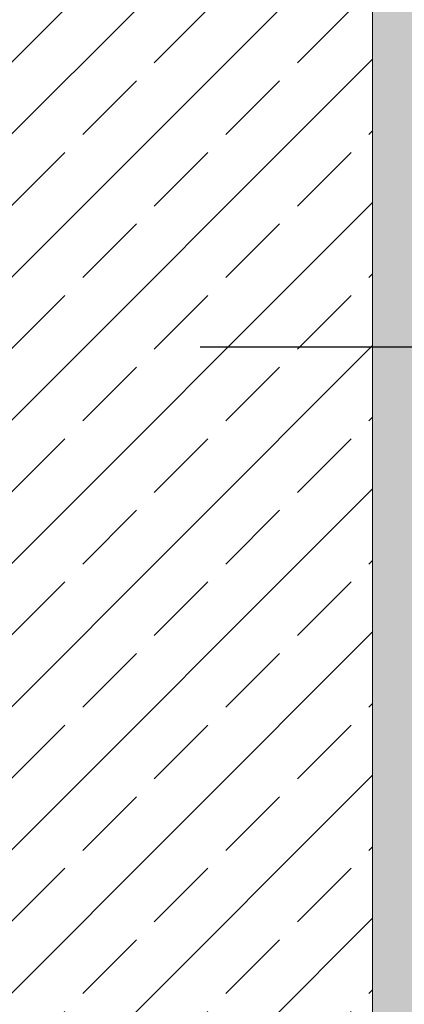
# Model space of a CAD drawing. Header units: metres. Extents: x -4 to 99, y -11 to 17.
# Tile 722 of 747: x 83.639 to 83.7302, y -10.3824 to -10.149. Entities that reach past the tile are written whole.
import ezdxf

# ---------------------------------------------------------------- set-up
doc = ezdxf.new("R2010")
doc.units = ezdxf.units.M
doc.header["$MEASUREMENT"] = 0
doc.layers.add('608 - Struktur.Träger', color=7, linetype='Continuous')
doc.layers.add('Neubau_301 - Elemente.Linie', color=7, linetype='Continuous')

msp = doc.modelspace()

# ---------------------------------------------------------------- hatches: boundary and pattern name
at = {"layer": '608 - Struktur.Träger', "linetype": 'Continuous', "lineweight": 5}
h = msp.add_hatch(dxfattribs=at)
h.set_pattern_fill('Beton__Stahlbeton_0004', style=0, pattern_type=2)
h.set_pattern_definition([(44.99999999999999, (77.72272913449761, -19.65428605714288), (-0.01697056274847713, 0.01697056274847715), []), (44.99999999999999, (77.71424385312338, -19.64580077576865), (-0.01697056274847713, 0.01697056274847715), [0.018, -0.005999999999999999])])
h.paths.add_polyline_path([(83.52271138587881, -10.60928606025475), (83.72271138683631, -10.60928606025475), (83.72271138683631, -9.959286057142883), (83.52271138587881, -9.959286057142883)])
h = msp.add_hatch(dxfattribs=at)
h.set_pattern_fill('Gips_0004', style=0, pattern_type=2)
h.set_pattern_definition([(45, (77.72272913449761, -19.65428605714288), (-0.003535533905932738, 0.003535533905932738), [0, -0.005000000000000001])])
h.paths.add_polyline_path([(83.73271139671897, -9.959286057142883), (83.72271138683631, -9.959286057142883), (83.72271138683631, -10.60928606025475), (83.72271138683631, -10.61928606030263), (83.73271138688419, -10.61928606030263)])

# ---------------------------------------------------------------- linework, layer by layer
at = {"layer": '608 - Struktur.Träger', "color": 7, "linetype": 'Continuous', "lineweight": 13}
msp.add_line((83.72271138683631, -9.959286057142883), (83.72271138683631, -10.60928606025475), dxfattribs=at)
at = {"layer": 'Neubau_301 - Elemente.Linie', "color": 1, "linetype": 'Continuous', "lineweight": 25, "flags": 128}
msp.add_lwpolyline([(83.74412399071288, -10.22661447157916), (83.68181136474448, -10.22661447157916)], dxfattribs=at)

doc.saveas('drawing.dxf')
